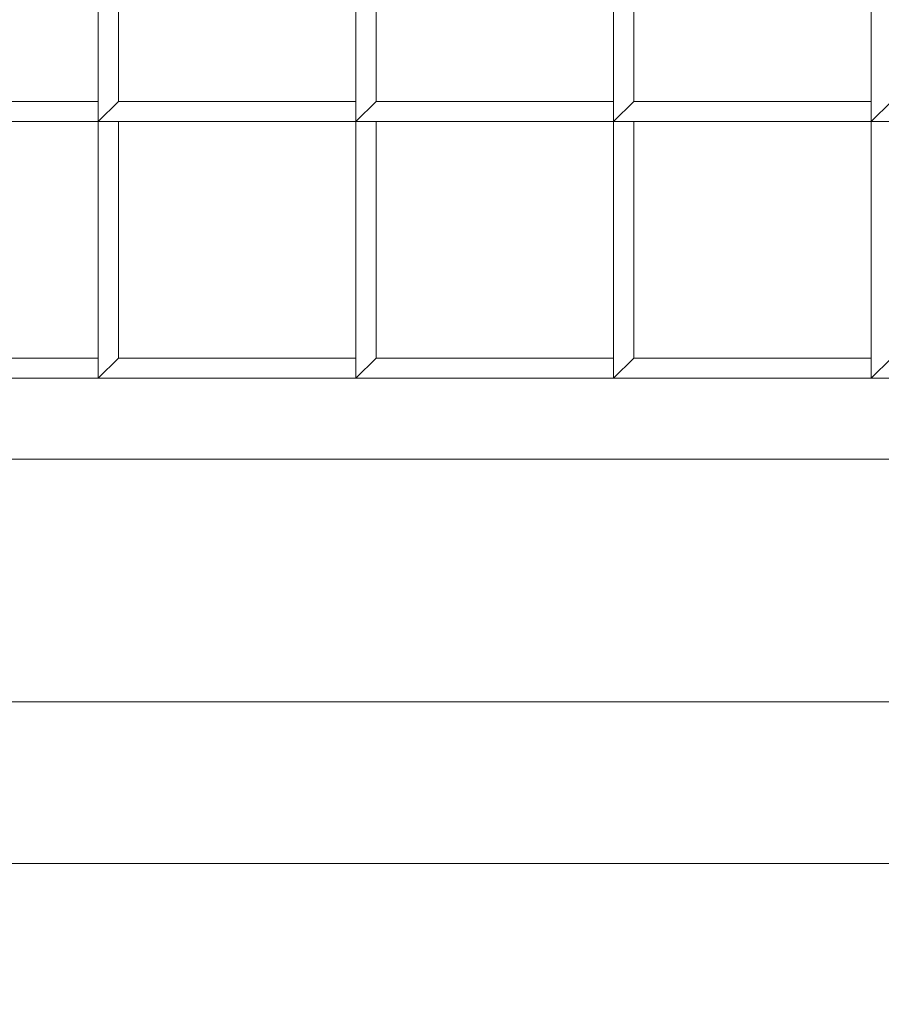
# Model space of a CAD drawing. Header units: inches. Extents: x 15 to 638, y -384 to 556.
# Tile 401 of 656: x 141.23 to 143.89, y 365.44 to 368.48. Entities that reach past the tile are written whole.
import ezdxf

# ---------------------------------------------------------------- set-up
doc = ezdxf.new("R2010")
doc.units = ezdxf.units.IN
doc.header["$MEASUREMENT"] = 0
for name, color, linetype, lineweight in [('A-CLNG', 13, 'Continuous', 9), ('A-FLOR', 192, 'Continuous', 9), ('A-ROOF', 132, 'Continuous', 9), ('M-EQPM', 90, 'Continuous', 9)]:
    doc.layers.add(name, color=color, linetype=linetype, lineweight=lineweight)

# ---------------------------------------------------------------- blocks, each defined once
blk = doc.blocks.new('Air Grill - 8_ x 16_-5608466-_3D_')
at = {"layer": 'M-EQPM'}
mesh = blk.add_polyface(dxfattribs=at)
corners = [(5.5, 9.5, 96), (-5.5, 9.5, 96), (-5.5, -9.5, 96), (5.5, -9.5, 96), (4, -8, 96), (-4, -8, 96), (-4, 8, 96), (4, 8, 96)]
mesh.append_faces([[corners[k] for k in face] for face in [(2, 5, 6, 1), (1, 6, 7, 0)]], dxfattribs={"vtx0": -1, "vtx2": -1})
mesh.append_faces([[corners[k] for k in face] for face in [(4, 5, 2, 3), (7, 4, 3, 0)]], dxfattribs={"vtx1": -1, "vtx3": -1})
mesh = blk.add_polyface(dxfattribs=at)
corners = [(-5.5, -9.5, 96), (-5.5, 9.5, 96), (-5, 9, 95.75), (-5, -9, 95.75)]
mesh.append_faces([[corners[k] for k in face] for face in [(0, 1, 2, 3)]])
mesh = blk.add_polyface(dxfattribs=at)
corners = [(5, -9, 95.75), (-5, -9, 95.75), (-5, 9, 95.75), (5, 9, 95.75), (4, 8, 95.75), (-4, 8, 95.75), (-4, -8, 95.75), (4, -8, 95.75)]
mesh.append_faces([[corners[k] for k in face] for face in [(2, 5, 6, 1), (1, 6, 7, 0)]], dxfattribs={"vtx0": -1, "vtx2": -1})
mesh.append_faces([[corners[k] for k in face] for face in [(4, 5, 2, 3), (7, 4, 3, 0)]], dxfattribs={"vtx1": -1, "vtx3": -1})
mesh = blk.add_polyface(dxfattribs=at)
corners = [(4.25, 8.25, 100), (-4.25, 8.25, 100), (-4.25, -8.25, 100), (4.25, -8.25, 100), (4, 8, 100), (4, -8, 100), (-4, -8, 100), (-4, 8, 100)]
mesh.append_faces([[corners[k] for k in face] for face in [(1, 7, 4, 0), (0, 4, 5, 3)]], dxfattribs={"vtx0": -1, "vtx2": -1})
mesh.append_faces([[corners[k] for k in face] for face in [(6, 7, 1, 2), (5, 6, 2, 3)]], dxfattribs={"vtx1": -1, "vtx3": -1})
mesh = blk.add_polyface(dxfattribs=at)
corners = [(4.25, 8.25, 96), (4.25, -8.25, 96), (-4.25, -8.25, 96), (-4.25, 8.25, 96), (4, 8, 96), (-4, 8, 96), (-4, -8, 96), (4, -8, 96)]
mesh.append_faces([[corners[k] for k in face] for face in [(2, 6, 7, 1), (1, 7, 4, 0)]], dxfattribs={"vtx0": -1, "vtx2": -1})
mesh.append_faces([[corners[k] for k in face] for face in [(5, 6, 2, 3), (4, 5, 3, 0)]], dxfattribs={"vtx1": -1, "vtx3": -1})
mesh = blk.add_polyface(dxfattribs=at)
corners = [(-4.25, 8.25, 100), (-4.25, 8.25, 96), (-4.25, -8.25, 96), (-4.25, -8.25, 100)]
mesh.append_faces([[corners[k] for k in face] for face in [(0, 1, 2, 3)]])
mesh = blk.add_polyface(dxfattribs=at)
corners = [(-4, -8, 96.75), (4, -8, 96.75), (4, 8, 96.75), (3.9375, 8, 96.75), (3.9375, -7.9375, 96.75), (-4, -7.9375, 96.75)]
mesh.append_faces([[corners[k] for k in face] for face in [(2, 3, 4, 1)]], dxfattribs={"vtx2": -1})
mesh.append_faces([[corners[k] for k in face] for face in [(4, 5, 0, 1)]], dxfattribs={"vtx3": -1})
mesh = blk.add_polyface(dxfattribs=at)
corners = [(-4, -8, 96), (-4, -7.9375, 96), (3.9375, -7.9375, 96), (3.9375, 8, 96), (4, 8, 96), (4, -8, 96)]
mesh.append_faces([[corners[k] for k in face] for face in [(0, 1, 2, 5)]], dxfattribs={"vtx2": -1})
mesh.append_faces([[corners[k] for k in face] for face in [(2, 3, 4, 5)]], dxfattribs={"vtx3": -1})
mesh = blk.add_polyface(dxfattribs=at)
corners = [(-4, -8, 95.75), (-4, 8, 95.75), (-4, 8, 96), (-4, -8, 96)]
mesh.append_faces([[corners[k] for k in face] for face in [(0, 1, 2, 3)]])
mesh = blk.add_polyface(dxfattribs=at)
corners = [(-4, -8, 100), (-4, -8, 96), (-4, 8, 96), (-4, 8, 100)]
mesh.append_faces([[corners[k] for k in face] for face in [(0, 1, 2, 3)]])
mesh = blk.add_polyface(dxfattribs=at)
corners = [(-4, 0.8281, 97), (-4, 0.0313, 97), (-3.9375, 0.0313, 97), (-3.9375, 0.7656, 97), (-3.2063, 0.7656, 97), (-3.2063, 0.8281, 97)]
mesh.append_faces([[corners[k] for k in face] for face in [(1, 2, 3, 0)]], dxfattribs={"vtx2": -1})
mesh.append_faces([[corners[k] for k in face] for face in [(3, 4, 5, 0)]], dxfattribs={"vtx3": -1})
mesh = blk.add_polyface(dxfattribs=at)
corners = [(-4, 0.8281, 96), (-3.2063, 0.8281, 96), (-3.2063, 0.7656, 96), (-3.9375, 0.7656, 96), (-3.9375, 0.0313, 96), (-4, 0.0313, 96)]
mesh.append_faces([[corners[k] for k in face] for face in [(1, 2, 3, 0)]], dxfattribs={"vtx2": -1})
mesh.append_faces([[corners[k] for k in face] for face in [(3, 4, 5, 0)]], dxfattribs={"vtx3": -1})
mesh = blk.add_polyface(dxfattribs=at)
corners = [(-4, 0.8281, 97), (-4, 0.8281, 96), (-4, 0.0313, 96), (-4, 0.0313, 97)]
mesh.append_faces([[corners[k] for k in face] for face in [(0, 1, 2, 3)]])
mesh = blk.add_polyface(dxfattribs=at)
corners = [(-3.2063, 0.8281, 97), (-3.2063, 0.0313, 97), (-3.1437, 0.0313, 97), (-3.1437, 0.7656, 97), (-2.4125, 0.7656, 97), (-2.4125, 0.8281, 97)]
mesh.append_faces([[corners[k] for k in face] for face in [(1, 2, 3, 0)]], dxfattribs={"vtx2": -1})
mesh.append_faces([[corners[k] for k in face] for face in [(3, 4, 5, 0)]], dxfattribs={"vtx3": -1})
mesh = blk.add_polyface(dxfattribs=at)
corners = [(-3.2063, 0.8281, 96), (-2.4125, 0.8281, 96), (-2.4125, 0.7656, 96), (-3.1437, 0.7656, 96), (-3.1437, 0.0313, 96), (-3.2063, 0.0313, 96)]
mesh.append_faces([[corners[k] for k in face] for face in [(1, 2, 3, 0)]], dxfattribs={"vtx2": -1})
mesh.append_faces([[corners[k] for k in face] for face in [(3, 4, 5, 0)]], dxfattribs={"vtx3": -1})
mesh = blk.add_polyface(dxfattribs=at)
corners = [(-3.2063, 0.8281, 97), (-3.2063, 0.8281, 96), (-3.2063, 0.0313, 96), (-3.2063, 0.0313, 97)]
mesh.append_faces([[corners[k] for k in face] for face in [(0, 1, 2, 3)]])
mesh = blk.add_polyface(dxfattribs=at)
corners = [(-3.9375, 0.0313, 97), (-3.9375, 0.0313, 96), (-3.9375, 0.7656, 96), (-3.9375, 0.7656, 97)]
mesh.append_faces([[corners[k] for k in face] for face in [(0, 1, 2, 3)]])
mesh = blk.add_polyface(dxfattribs=at)
corners = [(-3.1437, 0.0313, 97), (-3.1437, 0.0313, 96), (-3.1437, 0.7656, 96), (-3.1437, 0.7656, 97)]
mesh.append_faces([[corners[k] for k in face] for face in [(0, 1, 2, 3)]])
mesh = blk.add_polyface(dxfattribs=at)
corners = [(-4, 0.0313, 97), (-4, 0.0313, 96), (-3.9375, 0.0313, 96), (-3.9375, 0.0313, 97)]
mesh.append_faces([[corners[k] for k in face] for face in [(0, 1, 2, 3)]])
mesh = blk.add_polyface(dxfattribs=at)
corners = [(-4, 0.0313, 97), (-4, -0.7656, 97), (-3.9375, -0.7656, 97), (-3.9375, -0.0313, 97), (-3.2063, -0.0313, 97), (-3.2063, 0.0313, 97)]
mesh.append_faces([[corners[k] for k in face] for face in [(1, 2, 3, 0)]], dxfattribs={"vtx2": -1})
mesh.append_faces([[corners[k] for k in face] for face in [(3, 4, 5, 0)]], dxfattribs={"vtx3": -1})
mesh = blk.add_polyface(dxfattribs=at)
corners = [(-4, 0.0313, 96), (-3.2063, 0.0313, 96), (-3.2063, -0.0313, 96), (-3.9375, -0.0313, 96), (-3.9375, -0.7656, 96), (-4, -0.7656, 96)]
mesh.append_faces([[corners[k] for k in face] for face in [(1, 2, 3, 0)]], dxfattribs={"vtx2": -1})
mesh.append_faces([[corners[k] for k in face] for face in [(3, 4, 5, 0)]], dxfattribs={"vtx3": -1})
mesh = blk.add_polyface(dxfattribs=at)
corners = [(-4, 0.0313, 97), (-4, 0.0313, 96), (-4, -0.7656, 96), (-4, -0.7656, 97)]
mesh.append_faces([[corners[k] for k in face] for face in [(0, 1, 2, 3)]])
mesh = blk.add_polyface(dxfattribs=at)
corners = [(-3.2063, 0.0313, 97), (-3.2063, 0.0313, 96), (-4, 0.0313, 96), (-4, 0.0313, 97)]
mesh.append_faces([[corners[k] for k in face] for face in [(0, 1, 2, 3)]])
mesh = blk.add_polyface(dxfattribs=at)
corners = [(-3.2063, 0.0313, 97), (-3.2063, 0.0313, 96), (-3.1437, 0.0313, 96), (-3.1437, 0.0313, 97)]
mesh.append_faces([[corners[k] for k in face] for face in [(0, 1, 2, 3)]])
mesh = blk.add_polyface(dxfattribs=at)
corners = [(-3.2063, 0.0313, 97), (-3.2063, -0.7656, 97), (-3.1437, -0.7656, 97), (-3.1437, -0.0313, 97), (-2.4125, -0.0313, 97), (-2.4125, 0.0313, 97)]
mesh.append_faces([[corners[k] for k in face] for face in [(1, 2, 3, 0)]], dxfattribs={"vtx2": -1})
mesh.append_faces([[corners[k] for k in face] for face in [(3, 4, 5, 0)]], dxfattribs={"vtx3": -1})
mesh = blk.add_polyface(dxfattribs=at)
corners = [(-3.2063, 0.0313, 96), (-2.4125, 0.0313, 96), (-2.4125, -0.0313, 96), (-3.1437, -0.0313, 96), (-3.1437, -0.7656, 96), (-3.2063, -0.7656, 96)]
mesh.append_faces([[corners[k] for k in face] for face in [(1, 2, 3, 0)]], dxfattribs={"vtx2": -1})
mesh.append_faces([[corners[k] for k in face] for face in [(3, 4, 5, 0)]], dxfattribs={"vtx3": -1})
mesh = blk.add_polyface(dxfattribs=at)
corners = [(-3.2063, 0.0313, 97), (-3.2063, 0.0313, 96), (-3.2063, -0.7656, 96), (-3.2063, -0.7656, 97)]
mesh.append_faces([[corners[k] for k in face] for face in [(0, 1, 2, 3)]])
mesh = blk.add_polyface(dxfattribs=at)
corners = [(-2.4125, 0.0313, 97), (-2.4125, 0.0313, 96), (-3.2063, 0.0313, 96), (-3.2063, 0.0313, 97)]
mesh.append_faces([[corners[k] for k in face] for face in [(0, 1, 2, 3)]])
mesh = blk.add_polyface(dxfattribs=at)
corners = [(-3.2063, -0.0313, 97), (-3.2063, -0.0313, 96), (-3.2063, 0.0313, 96), (-3.2063, 0.0313, 97)]
mesh.append_faces([[corners[k] for k in face] for face in [(0, 1, 2, 3)]])
mesh = blk.add_polyface(dxfattribs=at)
corners = [(-3.9375, -0.7656, 97), (-3.9375, -0.7656, 96), (-3.9375, -0.0313, 96), (-3.9375, -0.0313, 97)]
mesh.append_faces([[corners[k] for k in face] for face in [(0, 1, 2, 3)]])
mesh = blk.add_polyface(dxfattribs=at)
corners = [(-3.9375, -0.0313, 97), (-3.9375, -0.0313, 96), (-3.2063, -0.0313, 96), (-3.2063, -0.0313, 97)]
mesh.append_faces([[corners[k] for k in face] for face in [(0, 1, 2, 3)]])
mesh = blk.add_polyface(dxfattribs=at)
corners = [(-3.1437, -0.7656, 97), (-3.1437, -0.7656, 96), (-3.1437, -0.0313, 96), (-3.1437, -0.0313, 97)]
mesh.append_faces([[corners[k] for k in face] for face in [(0, 1, 2, 3)]])
mesh = blk.add_polyface(dxfattribs=at)
corners = [(-3.1437, -0.0313, 97), (-3.1437, -0.0313, 96), (-2.4125, -0.0313, 96), (-2.4125, -0.0313, 97)]
mesh.append_faces([[corners[k] for k in face] for face in [(0, 1, 2, 3)]])
mesh = blk.add_polyface(dxfattribs=at)
corners = [(-4, -0.7656, 97), (-4, -0.7656, 96), (-3.9375, -0.7656, 96), (-3.9375, -0.7656, 97)]
mesh.append_faces([[corners[k] for k in face] for face in [(0, 1, 2, 3)]])
mesh = blk.add_polyface(dxfattribs=at)
corners = [(-4, -0.7656, 97), (-4, -1.5625, 97), (-3.9375, -1.5625, 97), (-3.9375, -0.8281, 97), (-3.2063, -0.8281, 97), (-3.2063, -0.7656, 97)]
mesh.append_faces([[corners[k] for k in face] for face in [(1, 2, 3, 0)]], dxfattribs={"vtx2": -1})
mesh.append_faces([[corners[k] for k in face] for face in [(3, 4, 5, 0)]], dxfattribs={"vtx3": -1})
mesh = blk.add_polyface(dxfattribs=at)
corners = [(-4, -0.7656, 96), (-3.2063, -0.7656, 96), (-3.2063, -0.8281, 96), (-3.9375, -0.8281, 96), (-3.9375, -1.5625, 96), (-4, -1.5625, 96)]
mesh.append_faces([[corners[k] for k in face] for face in [(1, 2, 3, 0)]], dxfattribs={"vtx2": -1})
mesh.append_faces([[corners[k] for k in face] for face in [(3, 4, 5, 0)]], dxfattribs={"vtx3": -1})
mesh = blk.add_polyface(dxfattribs=at)
corners = [(-4, -0.7656, 97), (-4, -0.7656, 96), (-4, -1.5625, 96), (-4, -1.5625, 97)]
mesh.append_faces([[corners[k] for k in face] for face in [(0, 1, 2, 3)]])
mesh = blk.add_polyface(dxfattribs=at)
corners = [(-3.2063, -0.7656, 97), (-3.2063, -0.7656, 96), (-4, -0.7656, 96), (-4, -0.7656, 97)]
mesh.append_faces([[corners[k] for k in face] for face in [(0, 1, 2, 3)]])
mesh = blk.add_polyface(dxfattribs=at)
corners = [(-3.2063, -0.7656, 97), (-3.2063, -0.7656, 96), (-3.1437, -0.7656, 96), (-3.1437, -0.7656, 97)]
mesh.append_faces([[corners[k] for k in face] for face in [(0, 1, 2, 3)]])
mesh = blk.add_polyface(dxfattribs=at)
corners = [(-3.2063, -0.7656, 97), (-3.2063, -1.5625, 97), (-3.1437, -1.5625, 97), (-3.1437, -0.8281, 97), (-2.4125, -0.8281, 97), (-2.4125, -0.7656, 97)]
mesh.append_faces([[corners[k] for k in face] for face in [(1, 2, 3, 0)]], dxfattribs={"vtx2": -1})
mesh.append_faces([[corners[k] for k in face] for face in [(3, 4, 5, 0)]], dxfattribs={"vtx3": -1})
mesh = blk.add_polyface(dxfattribs=at)
corners = [(-3.2063, -0.7656, 96), (-2.4125, -0.7656, 96), (-2.4125, -0.8281, 96), (-3.1437, -0.8281, 96), (-3.1437, -1.5625, 96), (-3.2063, -1.5625, 96)]
mesh.append_faces([[corners[k] for k in face] for face in [(1, 2, 3, 0)]], dxfattribs={"vtx2": -1})
mesh.append_faces([[corners[k] for k in face] for face in [(3, 4, 5, 0)]], dxfattribs={"vtx3": -1})
mesh = blk.add_polyface(dxfattribs=at)
corners = [(-3.2063, -0.7656, 97), (-3.2063, -0.7656, 96), (-3.2063, -1.5625, 96), (-3.2063, -1.5625, 97)]
mesh.append_faces([[corners[k] for k in face] for face in [(0, 1, 2, 3)]])
mesh = blk.add_polyface(dxfattribs=at)
corners = [(-2.4125, -0.7656, 97), (-2.4125, -0.7656, 96), (-3.2063, -0.7656, 96), (-3.2063, -0.7656, 97)]
mesh.append_faces([[corners[k] for k in face] for face in [(0, 1, 2, 3)]])
mesh = blk.add_polyface(dxfattribs=at)
corners = [(-3.2063, -0.8281, 97), (-3.2063, -0.8281, 96), (-3.2063, -0.7656, 96), (-3.2063, -0.7656, 97)]
mesh.append_faces([[corners[k] for k in face] for face in [(0, 1, 2, 3)]])
mesh = blk.add_polyface(dxfattribs=at)
corners = [(-3.9375, -1.5625, 97), (-3.9375, -1.5625, 96), (-3.9375, -0.8281, 96), (-3.9375, -0.8281, 97)]
mesh.append_faces([[corners[k] for k in face] for face in [(0, 1, 2, 3)]])
mesh = blk.add_polyface(dxfattribs=at)
corners = [(-3.9375, -0.8281, 97), (-3.9375, -0.8281, 96), (-3.2063, -0.8281, 96), (-3.2063, -0.8281, 97)]
mesh.append_faces([[corners[k] for k in face] for face in [(0, 1, 2, 3)]])
mesh = blk.add_polyface(dxfattribs=at)
corners = [(-3.1437, -1.5625, 97), (-3.1437, -1.5625, 96), (-3.1437, -0.8281, 96), (-3.1437, -0.8281, 97)]
mesh.append_faces([[corners[k] for k in face] for face in [(0, 1, 2, 3)]])
mesh = blk.add_polyface(dxfattribs=at)
corners = [(-3.1437, -0.8281, 97), (-3.1437, -0.8281, 96), (-2.4125, -0.8281, 96), (-2.4125, -0.8281, 97)]
mesh.append_faces([[corners[k] for k in face] for face in [(0, 1, 2, 3)]])
mesh = blk.add_polyface(dxfattribs=at)
corners = [(-4, -1.5625, 97), (-4, -1.5625, 96), (-3.9375, -1.5625, 96), (-3.9375, -1.5625, 97)]
mesh.append_faces([[corners[k] for k in face] for face in [(0, 1, 2, 3)]])
mesh = blk.add_polyface(dxfattribs=at)
corners = [(-4, -1.5625, 97), (-4, -2.3594, 97), (-3.9375, -2.3594, 97), (-3.9375, -1.625, 97), (-3.2063, -1.625, 97), (-3.2063, -1.5625, 97)]
mesh.append_faces([[corners[k] for k in face] for face in [(1, 2, 3, 0)]], dxfattribs={"vtx2": -1})
mesh.append_faces([[corners[k] for k in face] for face in [(3, 4, 5, 0)]], dxfattribs={"vtx3": -1})
mesh = blk.add_polyface(dxfattribs=at)
corners = [(-4, -1.5625, 96), (-3.2063, -1.5625, 96), (-3.2063, -1.625, 96), (-3.9375, -1.625, 96), (-3.9375, -2.3594, 96), (-4, -2.3594, 96)]
mesh.append_faces([[corners[k] for k in face] for face in [(1, 2, 3, 0)]], dxfattribs={"vtx2": -1})
mesh.append_faces([[corners[k] for k in face] for face in [(3, 4, 5, 0)]], dxfattribs={"vtx3": -1})
mesh = blk.add_polyface(dxfattribs=at)
corners = [(-4, -1.5625, 97), (-4, -1.5625, 96), (-4, -2.3594, 96), (-4, -2.3594, 97)]
mesh.append_faces([[corners[k] for k in face] for face in [(0, 1, 2, 3)]])
mesh = blk.add_polyface(dxfattribs=at)
corners = [(-3.2063, -1.5625, 97), (-3.2063, -1.5625, 96), (-4, -1.5625, 96), (-4, -1.5625, 97)]
mesh.append_faces([[corners[k] for k in face] for face in [(0, 1, 2, 3)]])
mesh = blk.add_polyface(dxfattribs=at)
corners = [(-3.2063, -1.5625, 97), (-3.2063, -1.5625, 96), (-3.1437, -1.5625, 96), (-3.1437, -1.5625, 97)]
mesh.append_faces([[corners[k] for k in face] for face in [(0, 1, 2, 3)]])
mesh = blk.add_polyface(dxfattribs=at)
corners = [(-3.2063, -1.5625, 97), (-3.2063, -2.3594, 97), (-3.1437, -2.3594, 97), (-3.1437, -1.625, 97), (-2.4125, -1.625, 97), (-2.4125, -1.5625, 97)]
mesh.append_faces([[corners[k] for k in face] for face in [(1, 2, 3, 0)]], dxfattribs={"vtx2": -1})
mesh.append_faces([[corners[k] for k in face] for face in [(3, 4, 5, 0)]], dxfattribs={"vtx3": -1})
mesh = blk.add_polyface(dxfattribs=at)
corners = [(-3.2063, -1.5625, 96), (-2.4125, -1.5625, 96), (-2.4125, -1.625, 96), (-3.1437, -1.625, 96), (-3.1437, -2.3594, 96), (-3.2063, -2.3594, 96)]
mesh.append_faces([[corners[k] for k in face] for face in [(1, 2, 3, 0)]], dxfattribs={"vtx2": -1})
mesh.append_faces([[corners[k] for k in face] for face in [(3, 4, 5, 0)]], dxfattribs={"vtx3": -1})
mesh = blk.add_polyface(dxfattribs=at)
corners = [(-3.2063, -1.5625, 97), (-3.2063, -1.5625, 96), (-3.2063, -2.3594, 96), (-3.2063, -2.3594, 97)]
mesh.append_faces([[corners[k] for k in face] for face in [(0, 1, 2, 3)]])
mesh = blk.add_polyface(dxfattribs=at)
corners = [(-2.4125, -1.5625, 97), (-2.4125, -1.5625, 96), (-3.2063, -1.5625, 96), (-3.2063, -1.5625, 97)]
mesh.append_faces([[corners[k] for k in face] for face in [(0, 1, 2, 3)]])
mesh = blk.add_polyface(dxfattribs=at)
corners = [(-3.2063, -1.625, 97), (-3.2063, -1.625, 96), (-3.2063, -1.5625, 96), (-3.2063, -1.5625, 97)]
mesh.append_faces([[corners[k] for k in face] for face in [(0, 1, 2, 3)]])
mesh = blk.add_polyface(dxfattribs=at)
corners = [(-3.9375, -2.3594, 97), (-3.9375, -2.3594, 96), (-3.9375, -1.625, 96), (-3.9375, -1.625, 97)]
mesh.append_faces([[corners[k] for k in face] for face in [(0, 1, 2, 3)]])
mesh = blk.add_polyface(dxfattribs=at)
corners = [(-3.9375, -1.625, 97), (-3.9375, -1.625, 96), (-3.2063, -1.625, 96), (-3.2063, -1.625, 97)]
mesh.append_faces([[corners[k] for k in face] for face in [(0, 1, 2, 3)]])
mesh = blk.add_polyface(dxfattribs=at)
corners = [(-3.1437, -2.3594, 97), (-3.1437, -2.3594, 96), (-3.1437, -1.625, 96), (-3.1437, -1.625, 97)]
mesh.append_faces([[corners[k] for k in face] for face in [(0, 1, 2, 3)]])
mesh = blk.add_polyface(dxfattribs=at)
corners = [(-3.1437, -1.625, 97), (-3.1437, -1.625, 96), (-2.4125, -1.625, 96), (-2.4125, -1.625, 97)]
mesh.append_faces([[corners[k] for k in face] for face in [(0, 1, 2, 3)]])
mesh = blk.add_polyface(dxfattribs=at)
corners = [(-4, -2.3594, 97), (-4, -2.3594, 96), (-3.9375, -2.3594, 96), (-3.9375, -2.3594, 97)]
mesh.append_faces([[corners[k] for k in face] for face in [(0, 1, 2, 3)]])
mesh = blk.add_polyface(dxfattribs=at)
corners = [(-4, -2.3594, 97), (-4, -3.1563, 97), (-3.9375, -3.1563, 97), (-3.9375, -2.4219, 97), (-3.2063, -2.4219, 97), (-3.2063, -2.3594, 97)]
mesh.append_faces([[corners[k] for k in face] for face in [(1, 2, 3, 0)]], dxfattribs={"vtx2": -1})
mesh.append_faces([[corners[k] for k in face] for face in [(3, 4, 5, 0)]], dxfattribs={"vtx3": -1})
mesh = blk.add_polyface(dxfattribs=at)
corners = [(-4, -2.3594, 96), (-3.2063, -2.3594, 96), (-3.2063, -2.4219, 96), (-3.9375, -2.4219, 96), (-3.9375, -3.1563, 96), (-4, -3.1563, 96)]
mesh.append_faces([[corners[k] for k in face] for face in [(1, 2, 3, 0)]], dxfattribs={"vtx2": -1})
mesh.append_faces([[corners[k] for k in face] for face in [(3, 4, 5, 0)]], dxfattribs={"vtx3": -1})
mesh = blk.add_polyface(dxfattribs=at)
corners = [(-4, -2.3594, 97), (-4, -2.3594, 96), (-4, -3.1563, 96), (-4, -3.1563, 97)]
mesh.append_faces([[corners[k] for k in face] for face in [(0, 1, 2, 3)]])
mesh = blk.add_polyface(dxfattribs=at)
corners = [(-3.2063, -2.3594, 97), (-3.2063, -2.3594, 96), (-4, -2.3594, 96), (-4, -2.3594, 97)]
mesh.append_faces([[corners[k] for k in face] for face in [(0, 1, 2, 3)]])
mesh = blk.add_polyface(dxfattribs=at)
corners = [(-3.2063, -2.3594, 97), (-3.2063, -2.3594, 96), (-3.1437, -2.3594, 96), (-3.1437, -2.3594, 97)]
mesh.append_faces([[corners[k] for k in face] for face in [(0, 1, 2, 3)]])
mesh = blk.add_polyface(dxfattribs=at)
corners = [(-3.2063, -2.3594, 97), (-3.2063, -3.1563, 97), (-3.1437, -3.1563, 97), (-3.1437, -2.4219, 97), (-2.4125, -2.4219, 97), (-2.4125, -2.3594, 97)]
mesh.append_faces([[corners[k] for k in face] for face in [(1, 2, 3, 0)]], dxfattribs={"vtx2": -1})
mesh.append_faces([[corners[k] for k in face] for face in [(3, 4, 5, 0)]], dxfattribs={"vtx3": -1})
mesh = blk.add_polyface(dxfattribs=at)
corners = [(-3.2063, -2.3594, 96), (-2.4125, -2.3594, 96), (-2.4125, -2.4219, 96), (-3.1437, -2.4219, 96), (-3.1437, -3.1563, 96), (-3.2063, -3.1563, 96)]
mesh.append_faces([[corners[k] for k in face] for face in [(1, 2, 3, 0)]], dxfattribs={"vtx2": -1})
mesh.append_faces([[corners[k] for k in face] for face in [(3, 4, 5, 0)]], dxfattribs={"vtx3": -1})
mesh = blk.add_polyface(dxfattribs=at)
corners = [(-3.2063, -2.3594, 97), (-3.2063, -2.3594, 96), (-3.2063, -3.1563, 96), (-3.2063, -3.1563, 97)]
mesh.append_faces([[corners[k] for k in face] for face in [(0, 1, 2, 3)]])
mesh = blk.add_polyface(dxfattribs=at)
corners = [(-2.4125, -2.3594, 97), (-2.4125, -2.3594, 96), (-3.2063, -2.3594, 96), (-3.2063, -2.3594, 97)]
mesh.append_faces([[corners[k] for k in face] for face in [(0, 1, 2, 3)]])
mesh = blk.add_polyface(dxfattribs=at)
corners = [(-3.2063, -2.4219, 97), (-3.2063, -2.4219, 96), (-3.2063, -2.3594, 96), (-3.2063, -2.3594, 97)]
mesh.append_faces([[corners[k] for k in face] for face in [(0, 1, 2, 3)]])

msp = doc.modelspace()

# ---------------------------------------------------------------- block references
at = {"layer": 'M-EQPM', "rotation": 89.9999999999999}
msp.add_blockref('Air Grill - 8_ x 16_-5608466-_3D_', (141.5, 371.375, 12), dxfattribs=at)

# ---------------------------------------------------------------- meshes
at = {"layer": 'A-CLNG'}
mesh = msp.add_polyface(dxfattribs=at)
corners = [(169.5, 390.875, 110.0472), (115.4919, 390.875, 110.0472), (115.4919, 276.5, 110.0472), (169.5, 276.5, 110.0472), (133.25, 375.625, 110.0472), (149.75, 375.625, 110.0472), (149.75, 367.125, 110.0472), (133.25, 367.125, 110.0472)]
mesh.append_faces([[corners[k] for k in face] for face in [(7, 2, 6)]], dxfattribs={"vtx0": -1, "vtx1": -1})
mesh.append_faces([[corners[k] for k in face] for face in [(0, 5, 6), (5, 0, 1, 4)]], dxfattribs={"vtx0": -1, "vtx2": -1})
mesh.append_faces([[corners[k] for k in face] for face in [(6, 2, 3, 0)]], dxfattribs={"vtx0": -1, "vtx3": -1})
mesh.append_faces([[corners[k] for k in face] for face in [(7, 4, 1, 2)]], dxfattribs={"vtx1": -1, "vtx3": -1})
mesh = msp.add_polyface(dxfattribs=at)
corners = [(169.5, 390.875, 108), (169.5, 276.5, 108), (115.4919, 276.5, 108), (115.4919, 390.875, 108), (161.736, 359.1317, 108), (115.736, 359.1317, 108), (115.736, 349.1317, 108), (161.736, 349.1317, 108), (133.25, 375.625, 108), (133.25, 367.125, 108), (149.75, 367.125, 108), (149.75, 375.625, 108)]
mesh.append_faces([[corners[k] for k in face] for face in [(5, 3, 8, 9)]], dxfattribs={"vtx0": -1, "vtx1": -1, "vtx3": -1})
mesh.append_faces([[corners[k] for k in face] for face in [(6, 2, 3, 5), (2, 6, 7, 1)]], dxfattribs={"vtx0": -1, "vtx2": -1})
mesh.append_faces([[corners[k] for k in face] for face in [(4, 10, 11, 0)]], dxfattribs={"vtx0": -1, "vtx2": -1, "vtx3": -1})
mesh.append_faces([[corners[k] for k in face] for face in [(11, 8, 3, 0), (4, 5, 9, 10), (7, 4, 0, 1)]], dxfattribs={"vtx1": -1, "vtx3": -1})
mesh = msp.add_polyface(dxfattribs=at)
corners = [(149.75, 367.125, 110.0472), (149.75, 367.125, 108), (133.25, 367.125, 108), (133.25, 367.125, 110.0472)]
mesh.append_faces([[corners[k] for k in face] for face in [(0, 1, 2, 3)]])
at = {"layer": 'A-FLOR'}
mesh = msp.add_polyface(dxfattribs=at)
corners = [(34.9919, -40.32, -2), (35.9919, -40.32, -2), (35.9919, 270, -2), (33.9919, 270, -2), (33.9919, 351, -2), (31.9919, 351, -2), (31.9919, 443, -2), (171.25, 443, -2), (171.25, 444, -2), (478.25, 444, -2), (478.25, 445.5, -2), (612, 445.5, -2), (612, 273.5, -2), (610, 273.5, -2), (610, -38.57, -2), (614.75, -38.57, -2), (614.75, -307.5, -2), (528, -307.5, -2), (528, -314.25, -2), (184.75, -314.25, -2), (184.75, -279.55, -2), (109.75, -279.55, -2), (109.75, -229.75, -2), (132.5, -229.75, -2), (132.5, -176.25, -2), (34.9919, -176.25, -2)]
mesh.append_faces([[corners[k] for k in face] for face in [(14, 17, 24)]], dxfattribs={"vtx0": -1, "vtx1": -1, "vtx2": -1})
mesh.append_faces([[corners[k] for k in face] for face in [(20, 23, 24, 17)]], dxfattribs={"vtx0": -1, "vtx2": -1, "vtx3": -1})
mesh.append_faces([[corners[k] for k in face] for face in [(19, 20, 17, 18)]], dxfattribs={"vtx1": -1})
mesh.append_faces([[corners[k] for k in face] for face in [(1, 2, 14, 24), (13, 14, 2, 7)]], dxfattribs={"vtx1": -1, "vtx2": -1, "vtx3": -1})
mesh.append_faces([[corners[k] for k in face] for face in [(25, 0, 1, 24), (21, 22, 23, 20), (9, 10, 11)]], dxfattribs={"vtx2": -1})
mesh.append_faces([[corners[k] for k in face] for face in [(2, 3, 4, 7), (7, 8, 9, 13), (11, 12, 13, 9)]], dxfattribs={"vtx2": -1, "vtx3": -1})
mesh.append_faces([[corners[k] for k in face] for face in [(4, 5, 6, 7), (14, 15, 16, 17)]], dxfattribs={"vtx3": -1})
mesh = msp.add_polyface(dxfattribs=at)
corners = [(34.9919, -40.32), (34.9919, -176.25), (132.5, -176.25), (132.5, -229.75), (109.75, -229.75), (109.75, -279.55), (184.75, -279.55), (184.75, -314.25), (528, -314.25), (528, -307.5), (614.75, -307.5), (614.75, -38.57), (610, -38.57), (610, 273.5), (612, 273.5), (612, 445.5), (478.25, 445.5), (478.25, 444), (171.25, 444), (171.25, 443), (31.9919, 443), (31.9919, 351), (33.9919, 351), (33.9919, 270), (35.9919, 270), (35.9919, -40.32)]
mesh.append_faces([[corners[k] for k in face] for face in [(9, 6, 7, 8)]], dxfattribs={"vtx0": -1})
mesh.append_faces([[corners[k] for k in face] for face in [(3, 6, 2)]], dxfattribs={"vtx0": -1, "vtx1": -1})
mesh.append_faces([[corners[k] for k in face] for face in [(2, 6, 9, 12)]], dxfattribs={"vtx0": -1, "vtx1": -1, "vtx2": -1, "vtx3": -1})
mesh.append_faces([[corners[k] for k in face] for face in [(24, 12, 13, 19), (12, 24, 25, 2)]], dxfattribs={"vtx0": -1, "vtx2": -1, "vtx3": -1})
mesh.append_faces([[corners[k] for k in face] for face in [(16, 17, 15)]], dxfattribs={"vtx1": -1})
mesh.append_faces([[corners[k] for k in face] for face in [(10, 11, 12, 9), (20, 21, 22, 19)]], dxfattribs={"vtx2": -1})
mesh.append_faces([[corners[k] for k in face] for face in [(13, 14, 15, 17), (17, 18, 19, 13), (22, 23, 24, 19)]], dxfattribs={"vtx2": -1, "vtx3": -1})
mesh.append_faces([[corners[k] for k in face] for face in [(3, 4, 5, 6), (25, 0, 1, 2)]], dxfattribs={"vtx3": -1})
at = {"layer": 'A-ROOF'}
mesh = msp.add_polyface(dxfattribs=at)
corners = [(614, 445.5, 132), (614, -33.5, 132), (33.9919, -33.5, 132), (33.9919, 445.5, 132)]
mesh.append_faces([[corners[k] for k in face] for face in [(0, 1, 2, 3)]])
mesh = msp.add_polyface(dxfattribs=at)
corners = [(33.9919, 445.5, 143.5), (33.9919, -33.5, 143.5), (614, -33.5, 143.5), (614, 445.5, 143.5)]
mesh.append_faces([[corners[k] for k in face] for face in [(0, 1, 2, 3)]])

doc.saveas('drawing.dxf')
